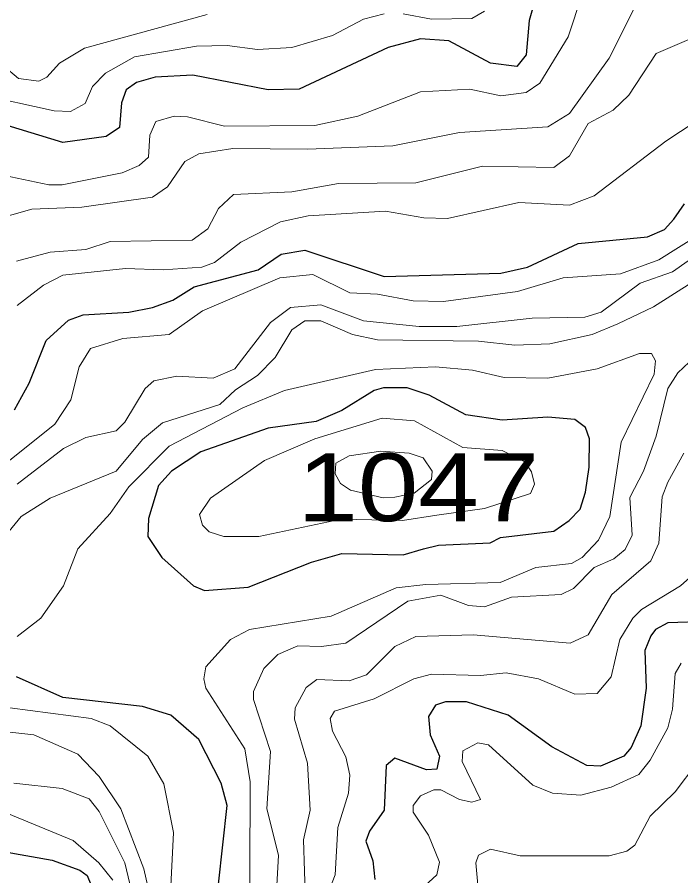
# Model space of a CAD drawing. Extents: x 577 to 602.9, y 7483.8 to 7511.6.
# Drawn here: x 585.691 to 586.474, y 7487.741 to 7488.754 of the extents above; entities that cross this region are included whole.
import ezdxf
from ezdxf.enums import TextEntityAlignment as Align

# ---------------------------------------------------------------- set-up
doc = ezdxf.new("R2010")
doc.units = 0
doc.header["$LTSCALE"] = 0.032
doc.layers.add('1', color=7, linetype='Continuous', lineweight=25)
doc.layers.add('2', color=7, linetype='Continuous', lineweight=13)
doc.layers.add('61', color=7, linetype='Continuous')

msp = doc.modelspace()

# ---------------------------------------------------------------- linework, layer by layer
at = {"layer": '1'}
for points in [[(586.3014, 7488.7727), (586.2951, 7488.7504), (586.2919, 7488.7099), (586.2808, 7488.6963), (586.2497, 7488.7003), (586.2004, 7488.7266), (586.167, 7488.7289), (586.1289, 7488.7186), (586.0239, 7488.6693), (585.9873, 7488.6685), (585.8983, 7488.686), (585.8537, 7488.6836), (585.8315, 7488.6773), (585.8196, 7488.6685), (585.814, 7488.6534), (585.8116, 7488.624), (585.7957, 7488.6136), (585.7448, 7488.6065), (585.6788, 7488.6264)], [(585.6876, 7488.2908), (585.705, 7488.3226), (585.7249, 7488.3727), (585.7512, 7488.3966), (585.7687, 7488.4029), (585.8227, 7488.4061), (585.8506, 7488.4117), (585.8744, 7488.4204), (585.8999, 7488.4363), (585.9754, 7488.4562), (586.0024, 7488.4745), (586.0303, 7488.4793), (586.1241, 7488.4483), (586.2617, 7488.4522), (586.2935, 7488.4594), (586.3531, 7488.4872), (586.435, 7488.4952), (586.4549, 7488.5039), (586.466, 7488.5158), (586.4788, 7488.5341)], [(586.5058, 7488.0411), (586.4589, 7488.0395), (586.4446, 7488.0316), (586.439, 7488.0244), (586.4318, 7488.0069), (586.4334, 7487.9624), (586.4271, 7487.9179), (586.4159, 7487.8924), (586.4072, 7487.8821), (586.3794, 7487.8702), (586.3635, 7487.871), (586.3221, 7487.8932), (586.2704, 7487.9306), (586.2211, 7487.9465), (586.1965, 7487.9465), (586.1845, 7487.9425), (586.1766, 7487.929), (586.1782, 7487.9075), (586.1893, 7487.8821), (586.1861, 7487.867), (586.1742, 7487.8662), (586.1368, 7487.8797), (586.1265, 7487.871), (586.1241, 7487.8185), (586.1066, 7487.7938), (586.1026, 7487.7819), (586.1106, 7487.7588), (586.113, 7487.7366)], [(585.9285, 7487.731), (585.9388, 7487.824), (585.9317, 7487.8503), (585.9054, 7487.902), (585.872, 7487.9306), (585.8386, 7487.9409), (585.7448, 7487.9513), (585.6899, 7487.9759)], [(585.6764, 7487.7692), (585.7321, 7487.7596), (585.7647, 7487.7477), (585.7734, 7487.7413), (585.783, 7487.7183)]]:
    msp.add_lwpolyline(points, dxfattribs=at)
msp.add_lwpolyline([(586.1705, 7488.127), (586.1882, 7488.1311), (586.2494, 7488.1338), (586.2613, 7488.1404), (586.3243, 7488.1479), (586.3427, 7488.1604), (586.3553, 7488.1738), (586.3619, 7488.1938), (586.3661, 7488.2231), (586.3666, 7488.2566), (586.3619, 7488.2701), (586.3491, 7488.2797), (586.3173, 7488.2821), (586.2633, 7488.2789), (586.2203, 7488.2852), (586.1774, 7488.3083), (586.1511, 7488.317), (586.1233, 7488.317), (586.1122, 7488.3139), (586.074, 7488.29), (586.0438, 7488.2773), (585.9873, 7488.2693), (585.9078, 7488.2415), (585.8728, 7488.2184), (585.8577, 7488.2017), (585.8458, 7488.1628), (585.845, 7488.1413), (585.8617, 7488.1167), (585.8991, 7488.0833), (585.9118, 7488.0777), (585.9635, 7488.0817), (586.0382, 7488.1111), (586.074, 7488.1214), (586.1464, 7488.1198)], close=True, dxfattribs=at)
at = {"layer": '2'}
for points in [[(585.7281, 7488.5564), (585.744, 7488.5564), (585.8148, 7488.5707), (585.8347, 7488.5795), (585.8458, 7488.589), (585.8474, 7488.6152), (585.8545, 7488.6311), (585.876, 7488.6375), (585.8919, 7488.6367), (585.9356, 7488.6256), (586.0422, 7488.6264), (586.0931, 7488.6375), (586.167, 7488.6661), (586.2251, 7488.6693), (586.2617, 7488.6614), (586.2919, 7488.6653), (586.3078, 7488.6765), (586.3412, 7488.7313), (586.3579, 7488.7814)], [(586.4223, 7488.7711), (586.3897, 7488.7059), (586.3428, 7488.6407), (586.3173, 7488.6248), (586.2132, 7488.6184), (586.1344, 7488.6025), (586.0335, 7488.5985), (585.9452, 7488.5993), (585.9054, 7488.593), (585.8887, 7488.5842), (585.8681, 7488.554), (585.8506, 7488.5421), (585.7671, 7488.5302), (585.7082, 7488.5278), (585.6605, 7488.5143)], [(585.915, 7488.7576), (585.7703, 7488.7178), (585.7408, 7488.7003), (585.7257, 7488.6836), (585.7162, 7488.6789), (585.6923, 7488.682), (585.6748, 7488.6971)], [(585.7345, 7488.6439), (585.7536, 7488.6431), (585.771, 7488.6526), (585.7798, 7488.6725), (585.7949, 7488.6884), (585.8291, 7488.7075), (585.9023, 7488.7202), (585.9388, 7488.721), (585.9746, 7488.7162), (586.0152, 7488.7186), (586.0629, 7488.7329), (586.0995, 7488.752), (586.1241, 7488.7584)], [(586.1464, 7488.7584), (586.1798, 7488.752), (586.2275, 7488.7528), (586.2426, 7488.7616)], [(585.6899, 7488.4665), (585.7297, 7488.4769), (585.7718, 7488.4801), (585.8005, 7488.4896), (585.8975, 7488.4912), (585.9158, 7488.5047), (585.9285, 7488.5286), (585.946, 7488.5453), (586.0152, 7488.5484), (586.07, 7488.558), (586.1615, 7488.5588), (586.2402, 7488.5787), (586.3245, 7488.5771), (586.3428, 7488.5906), (586.365, 7488.6288), (586.3945, 7488.6447), (586.4128, 7488.6622), (586.4454, 7488.7115), (586.4947, 7488.7329)], [(585.6446, 7488.6637), (585.7345, 7488.6439)], [(586.5074, 7488.6415), (586.4565, 7488.6081), (586.3722, 7488.5437), (586.3428, 7488.5325), (586.2831, 7488.5357), (586.1989, 7488.5166), (586.171, 7488.5174), (586.1257, 7488.5254), (586.0343, 7488.5198), (586.0016, 7488.5127), (585.9547, 7488.4888), (585.9237, 7488.465), (585.9086, 7488.4594), (585.8633, 7488.4562), (585.8188, 7488.4578), (585.7448, 7488.4498), (585.7217, 7488.4379), (585.6907, 7488.4141)], [(585.6756, 7488.5675), (585.7281, 7488.5564)], [(585.6756, 7488.2264), (585.7353, 7488.2741), (585.7543, 7488.3027), (585.7639, 7488.3417), (585.7774, 7488.3632), (585.8156, 7488.3751), (585.8704, 7488.3799), (585.9094, 7488.4077), (586.0009, 7488.4467), (586.0398, 7488.4506), (586.0836, 7488.4292), (586.1162, 7488.4276), (586.1583, 7488.4196), (586.1941, 7488.4188), (586.2816, 7488.4308), (586.3356, 7488.4467), (586.4032, 7488.4514), (586.4485, 7488.4681), (586.4978, 7488.4991)], [(586.4644, 7488.4538), (586.5344, 7488.5031)], [(586.5122, 7488.457), (586.4422, 7488.4125), (586.4, 7488.3926), (586.3698, 7488.3799), (586.3197, 7488.3687), (586.2784, 7488.3671), (586.2354, 7488.3719), (586.1162, 7488.3735), (586.0867, 7488.3799), (586.0494, 7488.3958), (586.0303, 7488.3958), (586.0152, 7488.3854), (585.9953, 7488.3528), (585.9746, 7488.3314), (585.9484, 7488.3147), (585.9301, 7488.2972), (585.8625, 7488.2757), (585.8386, 7488.2558), (585.8076, 7488.2184), (585.7297, 7488.1866), (585.6955, 7488.1652), (585.6812, 7488.1477)], [(585.6907, 7488.2033), (585.7456, 7488.2455), (585.7718, 7488.2582), (585.8076, 7488.2662), (585.818, 7488.2765), (585.8418, 7488.3163), (585.8522, 7488.325), (585.8792, 7488.3306), (585.9221, 7488.3282), (585.9476, 7488.3393), (585.9897, 7488.3942), (586.0136, 7488.4117), (586.0494, 7488.4149), (586.0995, 7488.3958), (586.1655, 7488.3894), (586.21, 7488.3894), (586.299, 7488.399), (586.3611, 7488.4005), (586.3802, 7488.4061), (586.4263, 7488.4403), (586.4644, 7488.4538)], [(585.9937, 7487.6658), (585.9993, 7487.7652), (585.9857, 7487.8201), (585.9897, 7487.8877), (585.9698, 7487.9489), (585.9698, 7487.9584), (585.9818, 7487.9855), (585.9985, 7488.0022), (586.0223, 7488.0125), (586.0502, 7488.0117), (586.0788, 7488.0157), (586.1519, 7488.065), (586.1909, 7488.0721), (586.2235, 7488.0602), (586.2426, 7488.0586), (586.2744, 7488.0697), (586.3332, 7488.0729), (586.3476, 7488.0801), (586.3722, 7488.1047), (586.3953, 7488.1151), (586.4088, 7488.1262), (586.4167, 7488.1429), (586.4143, 7488.1874), (586.4302, 7488.2184), (586.4454, 7488.2598), (586.4589, 7488.3163), (586.4708, 7488.3345), (586.5511, 7488.4101)], [(586.3173, 7488.3282), (586.3754, 7488.3393), (586.4255, 7488.3576), (586.4398, 7488.3576), (586.4446, 7488.3489), (586.443, 7488.333), (586.404, 7488.2526), (586.3905, 7488.1652), (586.377, 7488.1373), (586.3579, 7488.1167), (586.3452, 7488.1095), (586.303, 7488.1047), (586.2609, 7488.0872), (586.1734, 7488.0849), (586.1384, 7488.0809), (586.0613, 7488.0475), (585.9651, 7488.0316), (585.9428, 7488.0197), (585.9134, 7487.9878), (585.911, 7487.9735), (585.9134, 7487.9624), (585.9595, 7487.8908), (585.9659, 7487.8519), (585.9651, 7487.6356)], [(585.6907, 7488.0236), (585.7186, 7488.0451), (585.7456, 7488.0833), (585.7623, 7488.127), (585.8005, 7488.1684), (585.8227, 7488.2002), (585.8704, 7488.2479), (585.9571, 7488.2932), (586.0064, 7488.3139), (586.1138, 7488.3385), (586.1845, 7488.3417), (586.2283, 7488.3377), (586.2656, 7488.329), (586.3173, 7488.3282)], [(586.478, 7488.2399), (586.4589, 7488.2057), (586.4525, 7488.1882), (586.4485, 7488.1334), (586.439, 7488.1127), (586.3929, 7488.0729), (586.365, 7488.0252), (586.3436, 7488.0157), (586.2291, 7488.0252), (586.1615, 7488.0236), (586.1368, 7488.0117), (586.1034, 7487.9783), (586.0828, 7487.9711), (586.0446, 7487.9727), (586.0319, 7487.9632), (586.0191, 7487.9393), (586.0183, 7487.9258), (586.0335, 7487.8741), (586.0366, 7487.8185), (586.0287, 7487.7835), (586.0311, 7487.7095)], [(586.4955, 7488.1024), (586.474, 7488.0833), (586.4279, 7488.0554), (586.4175, 7488.0451), (586.4024, 7488.0197), (586.3921, 7487.9759), (586.3754, 7487.956), (586.3491, 7487.9552), (586.3062, 7487.9735), (586.268, 7487.9807), (586.2378, 7487.9775)], [(586.3563, 7487.836), (586.3921, 7487.8455), (586.4247, 7487.8606), (586.4382, 7487.8773), (586.4589, 7487.9155), (586.4644, 7487.9377), (586.4676, 7487.9799), (586.4748, 7487.9918)], [(586.2378, 7487.9775), (586.1798, 7487.9791), (586.1591, 7487.9735), (586.1122, 7487.9497), (586.0653, 7487.9354), (586.0605, 7487.9266), (586.0629, 7487.9115), (586.0788, 7487.8813), (586.0836, 7487.8598), (586.082, 7487.8384), (586.0692, 7487.7978), (586.0661, 7487.7421), (586.0374, 7487.669)], [(585.872, 7487.7286), (585.8752, 7487.7922), (585.8641, 7487.8495), (585.845, 7487.8821), (585.8005, 7487.9179), (585.7782, 7487.9266), (585.682, 7487.9393)], [(585.6502, 7487.9139), (585.7106, 7487.9075), (585.7623, 7487.8845), (585.7877, 7487.8582), (585.8132, 7487.8201), (585.8402, 7487.7493), (585.8657, 7487.6364)], [(586.1583, 7487.7167), (586.1861, 7487.7421), (586.1893, 7487.7572), (586.1766, 7487.7891), (586.1583, 7487.8161), (586.1583, 7487.824), (586.167, 7487.8352), (586.1829, 7487.8423), (586.1909, 7487.8423), (586.2132, 7487.8312), (586.2275, 7487.828), (586.2378, 7487.8312), (586.2163, 7487.8757), (586.2171, 7487.8884), (586.2346, 7487.898), (586.2474, 7487.8956), (586.2998, 7487.8479), (586.3229, 7487.8384), (586.3563, 7487.836)], [(586.4931, 7487.8741), (586.4676, 7487.8399), (586.4382, 7487.8113), (586.4199, 7487.7771), (586.4104, 7487.77), (586.3897, 7487.7644), (586.2847, 7487.7644), (586.2497, 7487.7724), (586.2354, 7487.7652), (586.2322, 7487.7564), (586.2346, 7487.7302)], [(585.8259, 7487.7231), (585.818, 7487.7564), (585.7877, 7487.8169), (585.7758, 7487.832), (585.744, 7487.8439), (585.6868, 7487.8503)], [(585.8036, 7487.7358), (585.787, 7487.7564), (585.7567, 7487.7827), (585.6446, 7487.8288)]]:
    msp.add_lwpolyline(points, dxfattribs=at)
for points in [[(586.1862, 7488.1665), (586.1456, 7488.1604), (586.0732, 7488.162), (585.9762, 7488.1413), (585.9349, 7488.1413), (585.9174, 7488.1469), (585.9094, 7488.1548), (585.9062, 7488.1676), (585.919, 7488.1866), (585.9826, 7488.2312), (586.0422, 7488.2566), (586.1217, 7488.2813), (586.1599, 7488.2781), (586.2171, 7488.2463), (586.2633, 7488.2431), (586.2903, 7488.2296), (586.2982, 7488.2177), (586.3014, 7488.2033), (586.2967, 7488.1922), (586.2426, 7488.1745)], [(586.1702, 7488.2343), (586.1535, 7488.2399), (586.1201, 7488.2423), (586.0828, 7488.2367), (586.0669, 7488.228), (586.0661, 7488.2153), (586.0724, 7488.2041), (586.0843, 7488.1962), (586.1228, 7488.1872), (586.1366, 7488.1879), (586.1593, 7488.1927), (586.18, 7488.2086), (586.1806, 7488.2184)]]:
    msp.add_lwpolyline(points, close=True, dxfattribs=at)

# ---------------------------------------------------------------- texts
at = {"layer": '61', "width": 1.2}
msp.add_text('1047', height=0.08, dxfattribs=at).set_placement((586.1644, 7488.1595), align=Align.CENTER)

doc.saveas('drawing.dxf')
